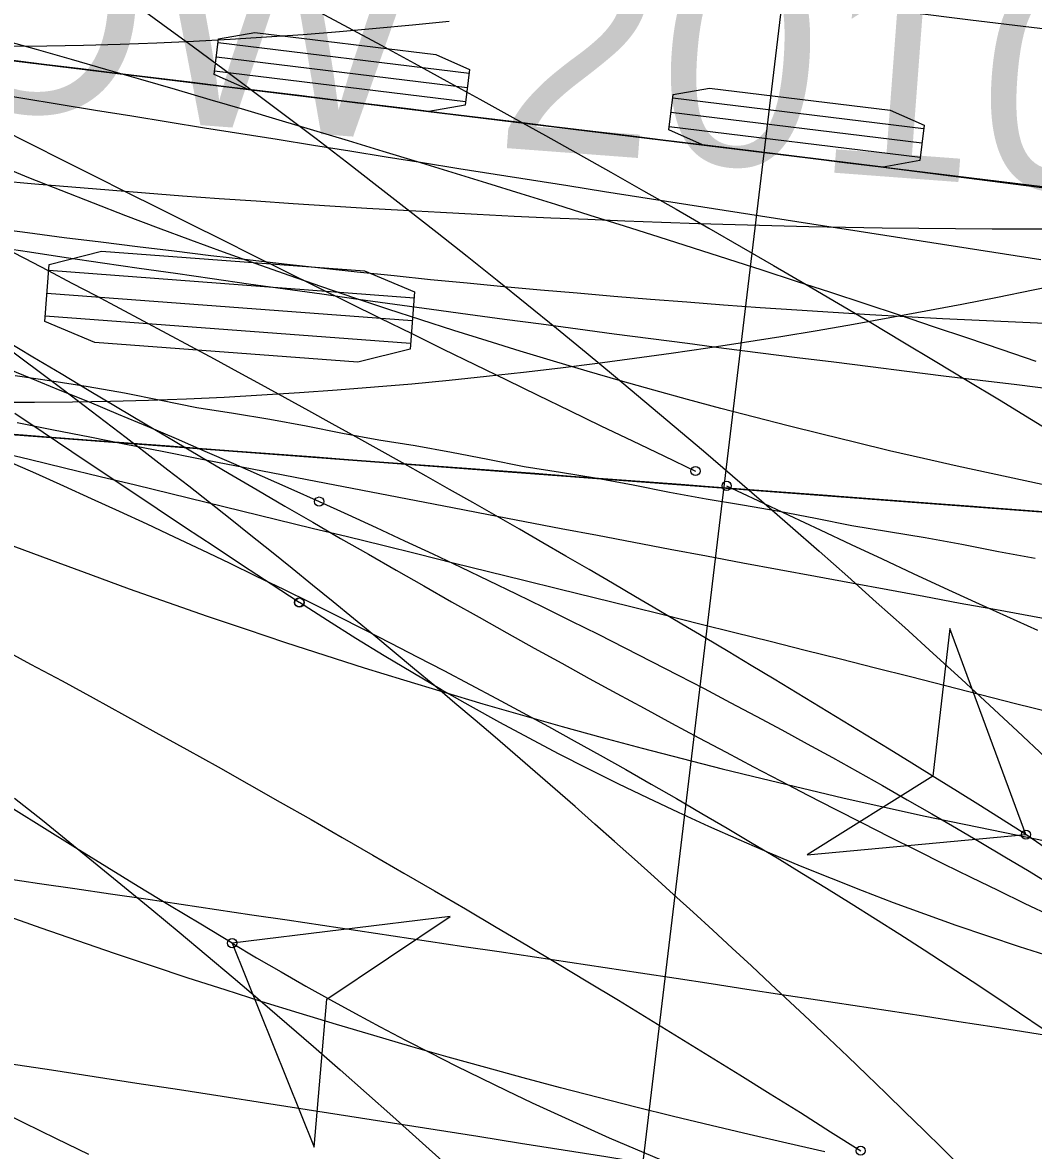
# Model space of a CAD drawing. Extents: x -14 to 1565148, y -25 to 642856.
# Drawn here: x 1564751.71 to 1564760.91, y 636288.76 to 636299.03 of the extents above; entities that cross this region are included whole.
import ezdxf

# ---------------------------------------------------------------- set-up
doc = ezdxf.new("R2010")
doc.units = 0
for name, color, linetype in [('CM_Corridor_Conceptual', 7, 'Continuous'), ('CM_Corridor_Key_Station', 7, 'Continuous'), ('MT_P_Cells', 7, 'Continuous'), ('PF_P_Grade_Line', 7, 'Continuous'), ('PV_P_Curb', 7, 'Continuous'), ('PV_P_Saw_Cut_Line', 7, 'Continuous'), ('PV_X_COP', 7, 'Continuous'), ('TR_Turning_Path22', 7, 'Continuous'), ('TR_Turning_Path23', 7, 'Continuous'), ('TR_Turning_Path24', 7, 'Continuous')]:
    doc.layers.add(name, color=color, linetype=linetype)

msp = doc.modelspace()

# ---------------------------------------------------------------- linework, layer by layer
at = {"layer": 'CM_Corridor_Conceptual'}
for points in [[(1564761.14, 636294.79), (1564760.83, 636294.855), (1564760.521, 636294.921), (1564760.212, 636294.989), (1564759.904, 636295.058), (1564759.595, 636295.13), (1564759.288, 636295.203), (1564758.98, 636295.279), (1564758.674, 636295.356), (1564758.367, 636295.434), (1564758.061, 636295.515), (1564757.756, 636295.597), (1564757.451, 636295.681), (1564757.147, 636295.767), (1564756.843, 636295.855), (1564756.539, 636295.944), (1564756.236, 636296.036), (1564755.934, 636296.129), (1564755.632, 636296.223), (1564755.331, 636296.32), (1564755.03, 636296.418), (1564754.73, 636296.518), (1564754.431, 636296.62), (1564754.132, 636296.723), (1564753.834, 636296.829), (1564753.536, 636296.936), (1564753.239, 636297.045), (1564752.943, 636297.155), (1564752.647, 636297.267), (1564752.352, 636297.381), (1564752.057, 636297.497), (1564751.764, 636297.614), (1564751.471, 636297.733)], [(1564761.199, 636297.145), (1564760.865, 636297.145), (1564760.531, 636297.146), (1564760.197, 636297.148), (1564759.863, 636297.151), (1564759.529, 636297.155), (1564759.194, 636297.161), (1564758.86, 636297.168), (1564758.525, 636297.176), (1564758.19, 636297.185), (1564757.856, 636297.195), (1564757.521, 636297.206), (1564757.186, 636297.218), (1564756.85, 636297.232), (1564756.515, 636297.246), (1564756.18, 636297.262), (1564755.845, 636297.278), (1564755.509, 636297.296), (1564755.174, 636297.315), (1564754.839, 636297.334), (1564754.503, 636297.355), (1564754.168, 636297.377), (1564753.832, 636297.399), (1564753.497, 636297.423), (1564753.162, 636297.447), (1564752.826, 636297.473), (1564752.491, 636297.499), (1564752.155, 636297.527), (1564751.82, 636297.555), (1564751.484, 636297.584)], [(1564759.006, 636288.752), (1564758.662, 636288.829), (1564758.317, 636288.908), (1564757.973, 636288.989), (1564757.63, 636289.072), (1564757.287, 636289.157), (1564756.945, 636289.244), (1564756.603, 636289.333), (1564756.262, 636289.424), (1564755.921, 636289.517), (1564755.58, 636289.612), (1564755.241, 636289.709), (1564754.902, 636289.808), (1564754.563, 636289.909), (1564754.225, 636290.011), (1564753.888, 636290.116), (1564753.551, 636290.223), (1564753.215, 636290.332), (1564752.88, 636290.443), (1564752.545, 636290.555), (1564752.211, 636290.67), (1564751.877, 636290.787), (1564751.544, 636290.905)]]:
    msp.add_lwpolyline(points, dxfattribs=at)
msp.add_arc((1564771.999, 636347.808), 57.29, 238.613, 262.719, dxfattribs=at)
at = {"layer": 'CM_Corridor_Key_Station'}
for points in [[(1564751.378, 636298.391), (1564751.709, 636298.337), (1564752.039, 636298.283), (1564752.37, 636298.229), (1564752.701, 636298.176), (1564753.031, 636298.123), (1564753.362, 636298.069), (1564753.693, 636298.016), (1564754.024, 636297.963), (1564754.354, 636297.91), (1564754.685, 636297.857), (1564755.016, 636297.804), (1564755.347, 636297.752), (1564755.678, 636297.699), (1564756.008, 636297.646), (1564756.339, 636297.594), (1564756.67, 636297.542), (1564757.001, 636297.489), (1564757.332, 636297.437), (1564757.663, 636297.385), (1564757.994, 636297.333), (1564758.325, 636297.282), (1564758.656, 636297.23), (1564758.987, 636297.178), (1564759.318, 636297.127), (1564759.649, 636297.075), (1564759.98, 636297.024), (1564760.311, 636296.973), (1564760.642, 636296.922), (1564760.973, 636296.871)], [(1564751.568, 636295.038), (1564751.824, 636294.925), (1564752.079, 636294.81), (1564752.332, 636294.696), (1564752.585, 636294.58), (1564752.837, 636294.463), (1564753.087, 636294.346), (1564753.337, 636294.228), (1564753.586, 636294.109), (1564753.834, 636293.989), (1564754.081, 636293.869), (1564754.326, 636293.748), (1564754.571, 636293.626), (1564754.815, 636293.503), (1564755.058, 636293.379), (1564755.299, 636293.255), (1564755.54, 636293.129), (1564755.779, 636293.003), (1564756.018, 636292.876), (1564756.256, 636292.748), (1564756.492, 636292.62), (1564756.727, 636292.49), (1564756.962, 636292.36), (1564757.195, 636292.229), (1564757.427, 636292.097), (1564757.658, 636291.964), (1564757.889, 636291.83), (1564758.118, 636291.696), (1564758.345, 636291.56), (1564758.572, 636291.424), (1564758.798, 636291.287), (1564759.023, 636291.149), (1564759.246, 636291.01), (1564759.469, 636290.871), (1564759.69, 636290.73), (1564759.91, 636290.589), (1564760.129, 636290.447), (1564760.347, 636290.304), (1564760.564, 636290.16), (1564760.779, 636290.015), (1564760.994, 636289.869)]]:
    msp.add_lwpolyline(points, dxfattribs=at)
at = {"layer": 'MT_P_Cells'}
for points in [[(1564755.588, 636299.036), (1564755.256, 636299.002), (1564754.924, 636298.97), (1564754.592, 636298.941), (1564754.26, 636298.915), (1564753.927, 636298.891), (1564753.595, 636298.87), (1564753.262, 636298.852), (1564752.929, 636298.837), (1564752.596, 636298.825), (1564752.263, 636298.816), (1564751.929, 636298.81), (1564751.596, 636298.807)], [(1564761.229, 636296.658), (1564760.904, 636296.591), (1564760.579, 636296.525), (1564760.252, 636296.461), (1564759.925, 636296.399), (1564759.597, 636296.338), (1564759.267, 636296.279), (1564758.937, 636296.222), (1564758.606, 636296.167), (1564758.275, 636296.114), (1564757.942, 636296.063), (1564757.609, 636296.014), (1564757.274, 636295.968), (1564756.939, 636295.923), (1564756.603, 636295.881), (1564756.266, 636295.841), (1564755.928, 636295.804), (1564755.589, 636295.769), (1564755.25, 636295.736), (1564754.91, 636295.707), (1564754.569, 636295.68), (1564754.227, 636295.655), (1564753.885, 636295.634), (1564753.541, 636295.615), (1564753.198, 636295.599), (1564752.853, 636295.587), (1564752.508, 636295.577), (1564752.162, 636295.571), (1564751.816, 636295.567), (1564751.469, 636295.567)], [(1564761.226, 636293.561), (1564760.897, 636293.621), (1564760.568, 636293.681), (1564760.239, 636293.741), (1564759.909, 636293.802), (1564759.58, 636293.863), (1564759.25, 636293.924), (1564758.921, 636293.985), (1564758.591, 636294.046), (1564758.261, 636294.108), (1564757.93, 636294.17), (1564757.6, 636294.232), (1564757.269, 636294.295), (1564756.939, 636294.357), (1564756.609, 636294.42), (1564756.278, 636294.483), (1564755.948, 636294.546), (1564755.618, 636294.609), (1564755.288, 636294.673), (1564754.958, 636294.736), (1564754.628, 636294.8), (1564754.298, 636294.864), (1564753.968, 636294.928), (1564753.638, 636294.993), (1564753.308, 636295.057), (1564752.978, 636295.122), (1564752.648, 636295.187), (1564752.319, 636295.252), (1564751.989, 636295.317), (1564751.659, 636295.382)]]:
    msp.add_lwpolyline(points, dxfattribs=at)
at = {"layer": 'PF_P_Grade_Line'}
for points in [[(1564761.087, 636295.688), (1564760.754, 636295.728), (1564760.421, 636295.769), (1564760.087, 636295.809), (1564759.754, 636295.851), (1564759.421, 636295.892), (1564759.088, 636295.934), (1564758.755, 636295.976), (1564758.422, 636296.018), (1564758.089, 636296.061), (1564757.756, 636296.104), (1564757.423, 636296.148), (1564757.09, 636296.191), (1564756.758, 636296.236), (1564756.425, 636296.28), (1564756.092, 636296.325), (1564755.759, 636296.37), (1564755.427, 636296.415), (1564755.094, 636296.461), (1564754.762, 636296.507), (1564754.429, 636296.553), (1564754.097, 636296.599), (1564753.764, 636296.646), (1564753.432, 636296.694), (1564753.1, 636296.741), (1564752.767, 636296.789), (1564752.435, 636296.837), (1564752.103, 636296.886), (1564751.771, 636296.935), (1564751.439, 636296.984)], [(1564761.062, 636292.747), (1564760.743, 636292.828), (1564760.424, 636292.909), (1564760.106, 636292.99), (1564759.787, 636293.071), (1564759.467, 636293.152), (1564759.148, 636293.233), (1564758.829, 636293.313), (1564758.509, 636293.393), (1564758.189, 636293.473), (1564757.869, 636293.553), (1564757.549, 636293.633), (1564757.229, 636293.712), (1564756.909, 636293.792), (1564756.588, 636293.871), (1564756.268, 636293.95), (1564755.947, 636294.029), (1564755.626, 636294.108), (1564755.305, 636294.187), (1564754.984, 636294.266), (1564754.663, 636294.345), (1564754.342, 636294.423), (1564754.02, 636294.502), (1564753.699, 636294.58), (1564753.377, 636294.658), (1564753.056, 636294.736), (1564752.734, 636294.815), (1564752.412, 636294.893), (1564752.09, 636294.971), (1564751.768, 636295.049), (1564751.446, 636295.126)]]:
    msp.add_lwpolyline(points, dxfattribs=at)
msp.add_arc((1564802.666, 636641.84), 345.393, 252.21047, 264.07246, dxfattribs=at)
at = {"layer": 'PV_P_Curb'}
for p, q in [((1564741.76, 636299.884), (1564768.56, 636296.608)), ((1564753.487, 636298.844), (1564755.77, 636298.565)), ((1564753.471, 636298.715), (1564755.754, 636298.436)), ((1564753.455, 636298.586), (1564755.738, 636298.307)), ((1564757.623, 636298.339), (1564759.906, 636298.06)), ((1564757.607, 636298.21), (1564759.89, 636297.93)), ((1564757.591, 636298.08), (1564759.874, 636297.801)), ((1564751.945, 636296.772), (1564755.269, 636296.522)), ((1564751.929, 636296.564), (1564755.253, 636296.315)), ((1564735.544, 636296.484), (1564764.263, 636294.328)), ((1564751.914, 636296.357), (1564755.238, 636296.107))]:
    msp.add_line(p, q, dxfattribs=at)
for points in [[(1564753.451, 636298.554), (1564753.491, 636298.876), (1564753.822, 636298.934), (1564755.466, 636298.734), (1564755.774, 636298.597), (1564755.734, 636298.275), (1564755.403, 636298.217), (1564753.759, 636298.417)], [(1564757.587, 636298.048), (1564757.627, 636298.371), (1564757.958, 636298.429), (1564759.602, 636298.228), (1564759.91, 636298.092), (1564759.87, 636297.769), (1564759.539, 636297.711), (1564757.895, 636297.912)], [(1564751.91, 636296.305), (1564751.949, 636296.824), (1564752.426, 636296.945), (1564754.819, 636296.765), (1564755.273, 636296.574), (1564755.234, 636296.055), (1564754.757, 636295.934), (1564752.364, 636296.114)]]:
    msp.add_lwpolyline(points, close=True, dxfattribs=at)
for points in [[(1564761.168, 636297.498), (1564760.838, 636297.54), (1564760.507, 636297.583), (1564760.177, 636297.625), (1564759.846, 636297.667), (1564759.516, 636297.709), (1564759.185, 636297.75), (1564758.855, 636297.792), (1564758.524, 636297.833), (1564758.194, 636297.874), (1564757.863, 636297.915), (1564757.532, 636297.956), (1564757.201, 636297.997), (1564756.871, 636298.037), (1564756.54, 636298.078), (1564756.209, 636298.118), (1564755.878, 636298.158), (1564755.547, 636298.199), (1564755.216, 636298.239), (1564754.885, 636298.28), (1564754.554, 636298.32), (1564754.223, 636298.361), (1564753.892, 636298.401), (1564753.561, 636298.442), (1564753.23, 636298.482), (1564752.899, 636298.523), (1564752.568, 636298.563), (1564752.237, 636298.604), (1564751.905, 636298.644), (1564751.574, 636298.685)], [(1564771.126, 636293.812), (1564769.121, 636293.963), (1564765.781, 636294.214), (1564762.44, 636294.465), (1564759.099, 636294.716), (1564755.758, 636294.966), (1564752.417, 636295.217), (1564749.077, 636295.468), (1564745.736, 636295.719), (1564742.395, 636295.97), (1564741.727, 636296.02)], [(1564751.64, 636295.815), (1564751.972, 636295.765), (1564752.304, 636295.714), (1564752.635, 636295.656), (1564752.965, 636295.591), (1564753.294, 636295.523), (1564753.626, 636295.471), (1564753.958, 636295.418), (1564754.288, 636295.355), (1564754.618, 636295.29), (1564754.948, 636295.229), (1564755.28, 636295.176), (1564755.611, 636295.118), (1564755.941, 636295.054), (1564756.27, 636294.987), (1564756.602, 636294.934), (1564756.934, 636294.88), (1564757.264, 636294.818), (1564757.595, 636294.753), (1564757.926, 636294.692), (1564758.259, 636294.638), (1564758.591, 636294.58), (1564758.922, 636294.516), (1564759.254, 636294.45), (1564759.587, 636294.396), (1564759.921, 636294.34), (1564760.254, 636294.278), (1564760.587, 636294.213), (1564760.921, 636294.153)], [(1564761.021, 636294.571), (1564760.689, 636294.596), (1564760.356, 636294.621), (1564760.024, 636294.646), (1564759.691, 636294.671), (1564759.359, 636294.696), (1564759.027, 636294.721), (1564758.694, 636294.746), (1564758.362, 636294.771), (1564758.029, 636294.796), (1564757.697, 636294.821), (1564757.365, 636294.846), (1564757.032, 636294.871), (1564756.7, 636294.896), (1564756.367, 636294.921), (1564756.035, 636294.946), (1564755.703, 636294.971), (1564755.37, 636294.996), (1564755.038, 636295.02), (1564754.705, 636295.045), (1564754.373, 636295.07), (1564754.041, 636295.095), (1564753.708, 636295.12), (1564753.376, 636295.145), (1564753.044, 636295.17), (1564752.711, 636295.195), (1564752.379, 636295.22), (1564752.046, 636295.245), (1564751.714, 636295.27), (1564751.382, 636295.295)], [(1564751.54, 636291.24), (1564751.862, 636291.193), (1564752.184, 636291.146), (1564752.506, 636291.098), (1564752.828, 636291.051), (1564753.15, 636291.003), (1564753.472, 636290.956), (1564753.793, 636290.908), (1564754.115, 636290.86), (1564754.437, 636290.812), (1564754.758, 636290.765), (1564755.08, 636290.717), (1564755.402, 636290.668), (1564755.723, 636290.62), (1564756.045, 636290.572), (1564756.366, 636290.524), (1564756.688, 636290.475), (1564757.009, 636290.427), (1564757.331, 636290.378), (1564757.653, 636290.33), (1564757.974, 636290.281), (1564758.296, 636290.232), (1564758.617, 636290.183), (1564758.939, 636290.134), (1564759.261, 636290.085), (1564759.583, 636290.036), (1564759.904, 636289.987), (1564760.226, 636289.937), (1564760.548, 636289.887), (1564760.871, 636289.836), (1564761.193, 636289.785)]]:
    msp.add_lwpolyline(points, dxfattribs=at)
msp.add_arc((1564628.539, 635483.309), 815.578, 79.777812, 83.309548, dxfattribs=at)
at = {"layer": 'PV_P_Saw_Cut_Line'}
for points in [[(1564754.368, 636299.142), (1564754.669, 636298.981), (1564754.97, 636298.819), (1564755.27, 636298.656), (1564755.569, 636298.493), (1564755.869, 636298.328), (1564756.167, 636298.163), (1564756.466, 636297.997), (1564756.764, 636297.831), (1564757.061, 636297.663), (1564757.358, 636297.495), (1564757.654, 636297.326), (1564757.951, 636297.156), (1564758.246, 636296.985), (1564758.541, 636296.814), (1564758.836, 636296.642), (1564759.13, 636296.469), (1564759.424, 636296.295), (1564759.718, 636296.12), (1564760.011, 636295.945), (1564760.303, 636295.769), (1564760.595, 636295.592), (1564760.887, 636295.415), (1564761.178, 636295.236)], [(1564751.495, 636298.064), (1564751.785, 636297.918), (1564752.075, 636297.773), (1564752.364, 636297.628), (1564752.653, 636297.483), (1564752.942, 636297.339), (1564753.231, 636297.194), (1564753.52, 636297.05), (1564753.808, 636296.907), (1564754.096, 636296.764), (1564754.384, 636296.621), (1564754.672, 636296.479), (1564754.96, 636296.337), (1564755.248, 636296.195), (1564755.535, 636296.054), (1564755.822, 636295.914), (1564756.109, 636295.774), (1564756.396, 636295.634), (1564756.683, 636295.495), (1564756.97, 636295.357), (1564757.257, 636295.219), (1564757.543, 636295.082), (1564757.83, 636294.945)], [(1564758.113, 636294.81), (1564758.396, 636294.676), (1564758.68, 636294.542), (1564758.963, 636294.409), (1564759.246, 636294.276), (1564759.529, 636294.145), (1564759.812, 636294.014), (1564760.094, 636293.883), (1564760.377, 636293.753), (1564760.66, 636293.624), (1564760.942, 636293.496)], [(1564760.837, 636291.637), (1564760.144, 636293.513), (1564759.991, 636292.17), (1564758.845, 636291.453), (1564760.837, 636291.637)], [(1564751.495, 636293.343), (1564751.78, 636293.189), (1564752.066, 636293.035), (1564752.35, 636292.88), (1564752.635, 636292.724), (1564752.919, 636292.567), (1564753.203, 636292.41), (1564753.486, 636292.252), (1564753.769, 636292.093), (1564754.051, 636291.933), (1564754.333, 636291.773), (1564754.614, 636291.612), (1564754.895, 636291.45), (1564755.176, 636291.287), (1564755.456, 636291.124), (1564755.736, 636290.96), (1564756.016, 636290.795), (1564756.294, 636290.63), (1564756.573, 636290.463), (1564756.851, 636290.296), (1564757.129, 636290.129), (1564757.406, 636289.96), (1564757.683, 636289.791), (1564757.959, 636289.621), (1564758.235, 636289.451), (1564758.51, 636289.279), (1564758.785, 636289.107), (1564759.059, 636288.934), (1564759.333, 636288.761)], [(1564751.422, 636289.162), (1564751.716, 636289.017), (1564752.012, 636288.872), (1564752.307, 636288.728)]]:
    msp.add_lwpolyline(points, dxfattribs=at)
msp.add_lwpolyline([(1564760.837, 636291.637), (1564760.144, 636293.513), (1564759.991, 636292.17), (1564758.845, 636291.453)], close=True, dxfattribs=at)
for centre in [(1564757.83, 636294.945), (1564758.113, 636294.81), (1564760.837, 636291.637), (1564760.837, 636291.637), (1564759.333, 636288.761)]:
    msp.add_circle(centre, 0.0417, dxfattribs=at)
for centre, radius, start, end in [((1564693.268, 636184.736), 126.465, 57.70432, 71.8795), ((1564706.65, 636212.2), 96.158, 44.93591, 55.70078)]:
    msp.add_arc(centre, radius, start, end, dxfattribs=at)
at = {"layer": 'PV_X_COP'}
msp.add_line((1564753.845, 636259.46), (1564759.633, 636307.637), dxfattribs=at)
at = {"layer": 'TR_Turning_Path22'}
for points in [[(1564761.074, 636296.285), (1564760.743, 636296.299), (1564760.411, 636296.314), (1564760.079, 636296.33), (1564759.747, 636296.348), (1564759.415, 636296.367), (1564759.083, 636296.387), (1564758.751, 636296.408), (1564758.418, 636296.431), (1564758.085, 636296.455), (1564757.752, 636296.48), (1564757.42, 636296.506), (1564757.086, 636296.533), (1564756.753, 636296.562), (1564756.42, 636296.591), (1564756.087, 636296.622), (1564755.754, 636296.654), (1564755.42, 636296.686), (1564755.087, 636296.72), (1564754.753, 636296.755), (1564754.42, 636296.791), (1564754.087, 636296.828), (1564753.753, 636296.866), (1564753.42, 636296.904), (1564753.086, 636296.944), (1564752.753, 636296.984), (1564752.42, 636297.026), (1564752.086, 636297.068), (1564751.753, 636297.112), (1564751.42, 636297.156)], [(1564754.224, 636293.75), (1564753.968, 636293.917), (1564753.709, 636294.086), (1564753.45, 636294.257), (1564753.191, 636294.428), (1564752.932, 636294.6), (1564752.673, 636294.773), (1564752.414, 636294.946), (1564752.155, 636295.119), (1564751.896, 636295.294), (1564751.637, 636295.468)], [(1564761.067, 636290.524), (1564760.778, 636290.616), (1564760.49, 636290.712), (1564760.203, 636290.81), (1564759.918, 636290.912), (1564759.633, 636291.017), (1564759.349, 636291.125), (1564759.067, 636291.236), (1564758.786, 636291.35), (1564758.506, 636291.467), (1564758.227, 636291.588), (1564757.95, 636291.711), (1564757.674, 636291.837), (1564757.4, 636291.967), (1564757.127, 636292.099), (1564756.855, 636292.234), (1564756.585, 636292.373), (1564756.316, 636292.514), (1564756.049, 636292.658), (1564755.784, 636292.805), (1564755.52, 636292.955), (1564755.258, 636293.108), (1564754.998, 636293.264), (1564754.739, 636293.422), (1564754.482, 636293.584), (1564754.227, 636293.748)], [(1564753.614, 636290.649), (1564753.328, 636290.821), (1564753.043, 636290.993), (1564752.758, 636291.166), (1564752.474, 636291.341), (1564752.19, 636291.516), (1564751.907, 636291.691), (1564751.624, 636291.868)], [(1564753.614, 636290.649), (1564754.361, 636288.794), (1564754.475, 636290.14), (1564755.599, 636290.891), (1564753.614, 636290.649)]]:
    msp.add_lwpolyline(points, dxfattribs=at)
msp.add_lwpolyline([(1564753.614, 636290.649), (1564754.361, 636288.794), (1564754.475, 636290.14), (1564755.599, 636290.891)], close=True, dxfattribs=at)
for centre in [(1564754.224, 636293.75), (1564754.227, 636293.748), (1564753.614, 636290.649), (1564753.614, 636290.649)]:
    msp.add_circle(centre, 0.0417, dxfattribs=at)
msp.add_arc((1564769.375, 636317.009), 30.713, 239.1243, 269.8041, dxfattribs=at)
at = {"layer": 'TR_Turning_Path23'}
for points in [[(1564752.7, 636299.214), (1564752.982, 636299.009), (1564753.263, 636298.804), (1564753.543, 636298.597), (1564753.822, 636298.389), (1564754.1, 636298.179), (1564754.378, 636297.969), (1564754.654, 636297.757), (1564754.93, 636297.544), (1564755.205, 636297.33), (1564755.479, 636297.115), (1564755.752, 636296.899), (1564756.024, 636296.682), (1564756.295, 636296.463), (1564756.565, 636296.244), (1564756.834, 636296.023), (1564757.103, 636295.801), (1564757.37, 636295.578), (1564757.637, 636295.354), (1564757.902, 636295.128), (1564758.167, 636294.902), (1564758.43, 636294.674), (1564758.693, 636294.446), (1564758.955, 636294.216), (1564759.216, 636293.985), (1564759.475, 636293.753), (1564759.734, 636293.521), (1564759.992, 636293.286), (1564760.249, 636293.051), (1564760.505, 636292.815), (1564760.76, 636292.578), (1564761.013, 636292.34)], [(1564751.541, 636296.141), (1564751.8, 636295.985), (1564752.057, 636295.831), (1564752.313, 636295.678), (1564752.569, 636295.525), (1564752.824, 636295.373), (1564753.079, 636295.222), (1564753.334, 636295.072), (1564753.588, 636294.923), (1564753.842, 636294.774), (1564754.095, 636294.626), (1564754.348, 636294.479), (1564754.601, 636294.332), (1564754.854, 636294.187), (1564755.106, 636294.042), (1564755.358, 636293.899), (1564755.61, 636293.756), (1564755.861, 636293.615), (1564756.112, 636293.474), (1564756.363, 636293.334), (1564756.613, 636293.196), (1564756.863, 636293.058), (1564757.113, 636292.921), (1564757.362, 636292.786), (1564757.611, 636292.652), (1564757.86, 636292.518), (1564758.109, 636292.386), (1564758.357, 636292.255), (1564758.605, 636292.125), (1564758.853, 636291.997), (1564759.101, 636291.869), (1564759.348, 636291.743), (1564759.595, 636291.618), (1564759.842, 636291.494), (1564760.088, 636291.371), (1564760.334, 636291.25), (1564760.58, 636291.13), (1564760.826, 636291.011), (1564761.071, 636290.894)], [(1564751.635, 636291.967), (1564751.887, 636291.767), (1564752.137, 636291.566), (1564752.387, 636291.363), (1564752.636, 636291.16), (1564752.884, 636290.956), (1564753.131, 636290.75), (1564753.378, 636290.544), (1564753.623, 636290.337), (1564753.868, 636290.128), (1564754.111, 636289.919), (1564754.354, 636289.708), (1564754.596, 636289.497), (1564754.837, 636289.284), (1564755.077, 636289.071), (1564755.317, 636288.856), (1564755.555, 636288.641)]]:
    msp.add_lwpolyline(points, dxfattribs=at)
msp.add_arc((1564704.029, 636231.892), 79.861, 42.31001, 64.40733, dxfattribs=at)
at = {"layer": 'TR_Turning_Path24'}
for points in [[(1564751.515, 636298.872), (1564751.832, 636298.782), (1564752.148, 636298.692), (1564752.463, 636298.601), (1564752.779, 636298.51), (1564753.095, 636298.418), (1564753.41, 636298.326), (1564753.725, 636298.233), (1564754.04, 636298.14), (1564754.355, 636298.046), (1564754.67, 636297.951), (1564754.984, 636297.856), (1564755.299, 636297.761), (1564755.613, 636297.664), (1564755.927, 636297.568), (1564756.241, 636297.47), (1564756.555, 636297.373), (1564756.868, 636297.274), (1564757.181, 636297.175), (1564757.495, 636297.076), (1564757.808, 636296.976), (1564758.121, 636296.876), (1564758.433, 636296.775), (1564758.746, 636296.673), (1564759.058, 636296.571), (1564759.37, 636296.468), (1564759.682, 636296.365), (1564759.994, 636296.261), (1564760.305, 636296.157), (1564760.617, 636296.052), (1564760.928, 636295.946)], [(1564751.514, 636295.898), (1564751.781, 636295.791), (1564752.047, 636295.682), (1564752.312, 636295.573), (1564752.577, 636295.463), (1564752.841, 636295.352), (1564753.104, 636295.24), (1564753.366, 636295.127), (1564753.627, 636295.013), (1564753.888, 636294.899), (1564754.147, 636294.784), (1564754.406, 636294.667)], [(1564754.406, 636294.667), (1564754.667, 636294.549), (1564754.926, 636294.43), (1564755.183, 636294.311), (1564755.44, 636294.191), (1564755.694, 636294.071), (1564755.947, 636293.95), (1564756.199, 636293.828), (1564756.448, 636293.706), (1564756.696, 636293.583), (1564756.943, 636293.46), (1564757.187, 636293.337), (1564757.43, 636293.213), (1564757.671, 636293.089), (1564757.91, 636292.965), (1564758.147, 636292.84), (1564758.382, 636292.714), (1564758.615, 636292.589), (1564758.847, 636292.463), (1564759.076, 636292.337), (1564759.304, 636292.21), (1564759.531, 636292.083), (1564759.757, 636291.954), (1564759.981, 636291.825), (1564760.204, 636291.696), (1564760.426, 636291.565), (1564760.646, 636291.434), (1564760.865, 636291.303), (1564761.083, 636291.17)]]:
    msp.add_lwpolyline(points, dxfattribs=at)
msp.add_circle((1564754.406, 636294.667), 0.0417, dxfattribs=at)
msp.add_circle((1564754.406, 636294.667), 0.0417, dxfattribs=at)
msp.add_arc((1564700.162, 636117.029), 192.198, 68.30497, 74.68135, dxfattribs=at)

# ---------------------------------------------------------------- texts
at = {"layer": 'PV_P_Curb'}
for s, height, rotation, p in [('AASHTO 2018 (US)', 1.33333, 353.0316, (1564748.241, 636301.1)), ('WisDOT OSOW 2010 (US)', 1.96333, 355.7054, (1564736.349, 636299.367))]:
    msp.add_text(s, height=height, rotation=rotation, dxfattribs=at).set_placement(p)

doc.saveas('drawing.dxf')
